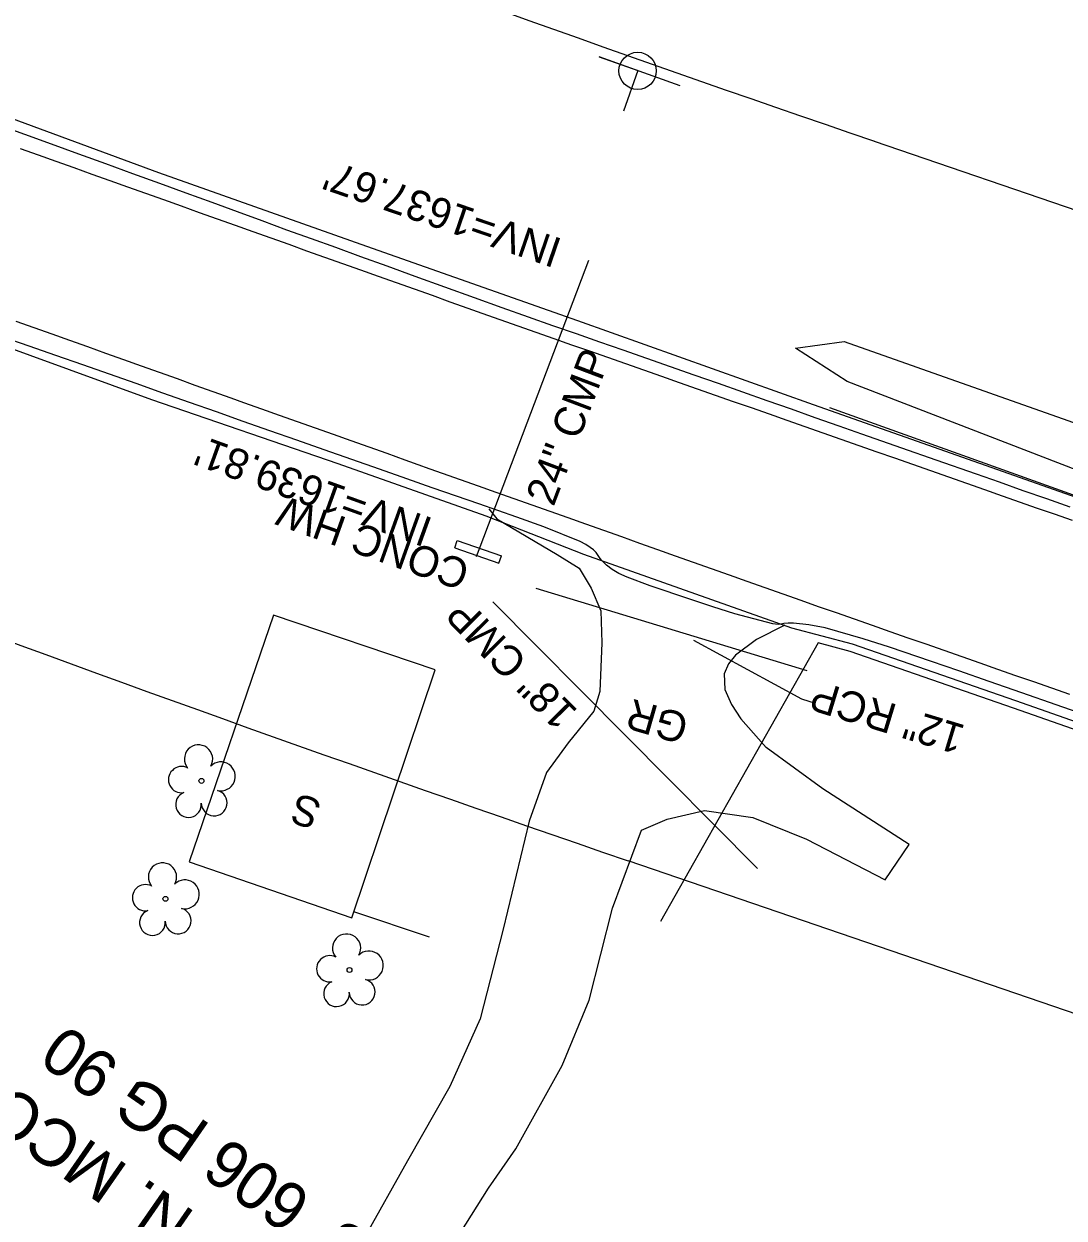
# Model space of a CAD drawing. Extents: x 472260 to 482161, y 489063 to 507124.
# Drawn here: x 479790.2 to 479926.9, y 493403.8 to 493560.8 of the extents above; entities that cross this region are included whole.
import ezdxf

# ---------------------------------------------------------------- set-up
doc = ezdxf.new("R2010")
doc.units = 0
for name, color, linetype in [('Exist Structure Minor Drop Inlet Cogo Elevation', 7, 'Continuous'), ('Exist Structure Minor Pipes CMP 30 Inch', 7, 'Continuous'), ('Exist Structure Minor Pipes HDPE 18 Inch', 7, 'Continuous'), ('Prop Drainage Structure Catch Basin Convert From Junction Box Label', 7, 'Continuous'), ('Prop Drainage Structure Drop Inlet Grate 2 Narrow Slots and Sag Grates 840 24 CELL', 7, 'Continuous'), ('Prop Drainage Structure Drop Inlet Grate 2 Wide Slots and Flat Grates 840 20 Label', 7, 'Continuous'), ('Prop Drainage Structure Headwall CELL', 7, 'Continuous'), ('Prop Drainage Structure Outlet Berm Ditch 850 10 CELL', 7, 'Continuous'), ('Prop Drainage Structure Pipe RCP 15in Class IV Label', 7, 'Continuous'), ('Prop Drainage Structure Pipe RCP 18in Class III', 7, 'Continuous'), ('Prop Drainage Structure Pipe RCP 48in Class III', 7, 'Continuous'), ('Prop Drainage Structure Pipe RCP 66in Class IV', 7, 'Continuous'), ('Prop Drainage Structure Pipe RCP 66in Class IV Label', 7, 'Continuous'), ('Prop Drainage Structure Pipe RCP 72in Class III', 7, 'Continuous'), ('Prop Drainage Structure Pipe Stub Out CELL', 7, 'Continuous'), ('Prop Drainage Structure Pipe Welded Steel 66in Label', 7, 'Continuous'), ('Prop Drainage Structure Plot Symbol 50 Scale', 7, 'Continuous'), ('Prop Drainage Structure Plot Symbol 50 Scale CELL', 7, 'Continuous'), ('Prop Drainage Structure Tops and Inverts LABEL', 7, 'Continuous'), ('Prop Earthen Structure Base Ditch Lateral Detail Label', 7, 'Continuous'), ('Prop Earthen Structure False Sump Label', 7, 'Continuous'), ('Prop Earthen Structure Head Ditch', 7, 'Continuous'), ('Prop Plan Preparation Grade to Drain Arrows CELL', 7, 'Continuous'), ('Prop SS Fill Line', 7, 'Continuous'), ('Scratch_Level_7', 7, 'Continuous')]:
    doc.layers.add(name, color=color, linetype=linetype)

msp = doc.modelspace()

# ---------------------------------------------------------------- linework, layer by layer
at = {"layer": 'Exist Structure Minor Drop Inlet Cogo Elevation'}
for p, q in [((480529.09, 493330.54), (479902.03, 493545.37)), ((480496.68, 493235.93), (479869.62, 493450.76))]:
    msp.add_line(p, q, dxfattribs=at)
for radius in [3837.55, 3937.55]:
    msp.add_arc((481145.82, 497175.77), radius, 247.8014, 251.08844, dxfattribs=at)
at = {"layer": 'Prop Drainage Structure Catch Basin Convert From Junction Box Label'}
msp.add_line((479894.6, 493479.41), (479873.91, 493442.76), dxfattribs=at)
for points in [[(479968.66, 493454.91), (479945.51, 493463.03), (479920.61, 493471.79), (479899.13, 493479.24), (479891.14, 493481.37), (479863.82, 493491.03), (479850.97, 493496.1), (479831.51, 493502.97), (479807.04, 493511.36), (479769.36, 493525.1), (479748.05, 493532.8), (479724.02, 493541.95), (479700.61, 493550.73), (479674.52, 493561.13), (479648.22, 493572.01), (479622.91, 493582.99), (479594.16, 493595.92), (479569.22, 493607.76), (479550.92, 493616.54), (479528.77, 493627.58), (479510.27, 493636.62), (479492.81, 493645.47), (479479.9, 493652.12)], [(479980.79, 493480.29), (479962.63, 493486.48), (479927.18, 493499), (479894, 493510.74), (479863.01, 493521.78), (479835.28, 493531.56), (479807.93, 493541.22), (479771.93, 493554.52), (479735.58, 493568.03), (479709.25, 493578.32), (479676.31, 493591.66), (479642.78, 493605.83), (479611.48, 493620.27), (479608.91, 493622.25)], [(479968.33, 493453.96), (479945.18, 493462.09), (479920.28, 493470.85), (479898.84, 493478.28), (479894.6, 493479.41)]]:
    msp.add_lwpolyline(points, dxfattribs=at)
at = {"layer": 'Prop Drainage Structure Drop Inlet Grate 2 Narrow Slots and Sag Grates 840 24 CELL'}
for points in [[(479789.72, 493544.43), (479792.07, 493543.59), (479794.43, 493542.75), (479796.78, 493541.91), (479799.13, 493541.07), (479801.49, 493540.23), (479803.84, 493539.39), (479806.2, 493538.55), (479808.55, 493537.71), (479810.9, 493536.87), (479813.26, 493536.03), (479815.61, 493535.19), (479817.97, 493534.35), (479820.32, 493533.51), (479822.68, 493532.67), (479825.03, 493531.83), (479827.38, 493530.99), (479829.74, 493530.15), (479832.09, 493529.31), (479834.45, 493528.47), (479836.8, 493527.63), (479839.16, 493526.79), (479841.51, 493525.96), (479843.86, 493525.12), (479846.22, 493524.28), (479848.57, 493523.44), (479850.42, 493522.78), (479852.78, 493521.95), (479855.14, 493521.12), (479857.5, 493520.29), (479859.86, 493519.46), (479862.21, 493518.63), (479864.57, 493517.81), (479866.93, 493516.98), (479869.29, 493516.15), (479871.65, 493515.32), (479874.01, 493514.49), (479876.36, 493513.67), (479878.72, 493512.84), (479881.08, 493512.01), (479883.44, 493511.18), (479885.8, 493510.35), (479888.16, 493509.53), (479890.51, 493508.7), (479892.87, 493507.87), (479895.23, 493507.04), (479897.59, 493506.21), (479899.95, 493505.39), (479902.31, 493504.56), (479904.66, 493503.73), (479907.02, 493502.9), (479909.38, 493502.07), (479911.74, 493501.25), (479914.1, 493500.42), (479916.46, 493499.59), (479918.82, 493498.76), (479921.17, 493497.93), (479923.29, 493497.19), (479925.65, 493496.37), (479928.01, 493495.54)], [(479927.69, 493472.63), (479925.33, 493473.45), (479922.97, 493474.28), (479920.61, 493475.1), (479918.25, 493475.93), (479915.9, 493476.75), (479913.54, 493477.58), (479911.18, 493478.4), (479908.82, 493479.23), (479906.46, 493480.05), (479904.1, 493480.87), (479901.74, 493481.7), (479899.38, 493482.52), (479897.02, 493483.35), (479894.66, 493484.17), (479892.36, 493484.98), (479890, 493485.81), (479887.65, 493486.65), (479885.29, 493487.49), (479882.94, 493488.32), (479880.58, 493489.16), (479878.23, 493489.99), (479875.87, 493490.83), (479873.52, 493491.67), (479871.16, 493492.5), (479868.8, 493493.34), (479866.45, 493494.18), (479864.09, 493495.01), (479861.74, 493495.85), (479859.38, 493496.69), (479857.03, 493497.52), (479854.67, 493498.36), (479852.31, 493499.19), (479849.96, 493500.03), (479847.6, 493500.87), (479845.25, 493501.7), (479842.89, 493502.54), (479842.66, 493502.62), (479840.31, 493503.46), (479837.95, 493504.3), (479835.6, 493505.14), (479833.24, 493505.97), (479830.89, 493506.81), (479828.53, 493507.65), (479826.18, 493508.49), (479823.82, 493509.33), (479821.47, 493510.16), (479819.11, 493511), (479817.45, 493511.59), (479815.1, 493512.44), (479812.74, 493513.28), (479810.39, 493514.12), (479808.04, 493514.96), (479805.68, 493515.8), (479803.33, 493516.64), (479800.98, 493517.49), (479798.62, 493518.33), (479796.27, 493519.17), (479793.91, 493520.01), (479791.56, 493520.85), (479789.21, 493521.69)]]:
    msp.add_lwpolyline(points, dxfattribs=at)
at = {"layer": 'Prop Drainage Structure Drop Inlet Grate 2 Wide Slots and Flat Grates 840 20 Label'}
for p, q in [((479813.55, 493461.27), (479813.55, 493461.27)), ((479808.82, 493445.76), (479808.82, 493445.76)), ((479833.01, 493436.4), (479833.01, 493436.4))]:
    msp.add_line(p, q, dxfattribs=at)
for centre in [(479813.55, 493461.27), (479808.82, 493445.76), (479833.01, 493436.4)]:
    msp.add_circle(centre, 0.326, dxfattribs=at)
for centre, radius, start, end in [((479813.17, 493464.15), 1.86, 330.1651, 219.7134), ((479816.1, 493461.86), 1.9, 257.1011, 134.1999), ((479810.95, 493461.43), 1.73, 62.6636, 279.3457), ((479811.85, 493458.15), 1.69, 111.5671, 6.231), ((479815.23, 493458.37), 1.7, 181.2822, 74.56), ((479808.43, 493448.63), 1.86, 330.1651, 219.7134), ((479811.37, 493446.35), 1.9, 257.1011, 134.1999), ((479806.21, 493445.91), 1.73, 62.6636, 279.3457), ((479807.11, 493442.64), 1.69, 111.5671, 6.231), ((479810.49, 493442.86), 1.7, 181.2822, 74.56), ((479832.63, 493439.28), 1.86, 330.1651, 219.7134), ((479835.56, 493436.99), 1.9, 257.1011, 134.1999), ((479830.41, 493436.56), 1.73, 62.6636, 279.3457), ((479831.31, 493433.28), 1.69, 111.5671, 6.231), ((479834.68, 493433.5), 1.7, 181.2822, 74.56)]:
    msp.add_arc(centre, radius, start, end, dxfattribs=at)
at = {"layer": 'Prop Drainage Structure Headwall CELL'}
msp.add_line((479849.69, 493490.79), (479864.49, 493529.76), dxfattribs=at)
at = {"layer": 'Prop Drainage Structure Pipe RCP 15in Class IV Label'}
msp.add_line((479893.16, 493475.74), (479857.54, 493486.58), dxfattribs=at)
at = {"layer": 'Prop Drainage Structure Pipe RCP 18in Class III'}
for points in [[(479851.32, 493497.04), (479852.36, 493495.74), (479860.32, 493491.06), (479863.2, 493489.26), (479864.77, 493486.6), (479866.05, 493483.62), (479866.18, 493479.43), (479865.93, 493473.04), (479865.12, 493470.45), (479861.76, 493466.26), (479858.89, 493462.36), (479856.61, 493455.97), (479853.19, 493441.75), (479850.18, 493430), (479846.2, 493421.08), (479840.64, 493411.32), (479834.97, 493401.24)], [(479890.25, 493481.73), (479886.49, 493479.86), (479883.73, 493477.8), (479882.82, 493476.68), (479882.28, 493475.33), (479882.36, 493473.27), (479883.21, 493471.33), (479884.47, 493469.43), (479887.77, 493465.65)], [(479844.81, 493397.43), (479851.3, 493407.73), (479854.87, 493412.88), (479860.95, 493423.84), (479864.52, 493432.42), (479867.57, 493444.55), (479871.39, 493454.79), (479874.77, 493456.23), (479879.69, 493457.38), (479886.04, 493456.46), (479893.1, 493453.61), (479903.4, 493448.24), (479906.57, 493452.9), (479895.25, 493460.21), (479887.77, 493465.65)]]:
    msp.add_lwpolyline(points, dxfattribs=at)
at = {"layer": 'Prop Drainage Structure Pipe RCP 66in Class IV'}
msp.add_line((479851.87, 493484.83), (479886.62, 493449.73), dxfattribs=at)
at = {"layer": 'Prop Drainage Structure Pipe RCP 72in Class III'}
msp.add_line((479843.54, 493440.71), (479833.58, 493444.03), dxfattribs=at)
at = {"layer": 'Prop Drainage Structure Pipe Stub Out CELL'}
for points in [[(479927.73, 493497.28), (479924.66, 493498.35), (479921.57, 493499.43), (479918.43, 493500.53), (479915.41, 493501.59), (479910.12, 493503.44), (479905.6, 493505.03), (479900.35, 493506.87), (479897.36, 493507.92), (479894.24, 493509.02), (479891.09, 493510.13), (479887.91, 493511.25), (479884.71, 493512.38), (479881.5, 493513.51), (479878.33, 493514.63), (479875.19, 493515.73), (479872.09, 493516.81), (479869, 493517.89), (479865.91, 493518.97), (479862.83, 493520.05), (479859.74, 493521.13), (479856.53, 493522.26), (479853.1, 493523.48), (479849.45, 493524.79), (479845.56, 493526.2), (479841.66, 493527.61), (479837.97, 493528.94), (479834.49, 493530.2), (479831.2, 493531.39), (479828.01, 493532.54), (479824.79, 493533.71), (479821.55, 493534.9), (479818.27, 493536.1), (479814.95, 493537.32), (479811.56, 493538.56), (479808.09, 493539.82), (479804.55, 493541.1), (479800.98, 493542.39), (479797.42, 493543.68), (479793.86, 493544.98), (479790.32, 493546.27), (479786.79, 493547.56)], [(479930.68, 493469.59), (479925.9, 493471.25), (479921.38, 493472.83), (479917.11, 493474.32), (479913.09, 493475.72), (479909.49, 493476.97), (479903.98, 493478.85), (479900.52, 493479.97), (479895.53, 493481.4), (479893.39, 493481.8), (479891.39, 493482), (479890.65, 493482.02), (479890.1, 493481.98), (479889.74, 493481.88), (479889.34, 493481.83), (479888.66, 493481.9), (479883.68, 493483.25), (479880.79, 493484.16), (479877.88, 493485.12), (479872.52, 493486.93), (479869.49, 493488.05), (479868.43, 493488.54), (479867.55, 493489.06), (479866.79, 493489.64), (479866.18, 493490.23), (479865.95, 493490.52), (479865.43, 493491.28), (479865.25, 493491.48), (479865.08, 493491.65), (479864.66, 493491.98), (479864.08, 493492.36), (479863.33, 493492.77), (479858.54, 493494.68), (479855.01, 493495.94), (479850.02, 493497.69), (479847.06, 493498.72), (479843.89, 493499.82), (479840.53, 493501.01), (479836.96, 493502.26), (479833.31, 493503.55), (479829.69, 493504.82), (479826.1, 493506.08), (479822.56, 493507.32), (479819.03, 493508.55), (479815.51, 493509.79), (479811.99, 493511.03), (479808.49, 493512.27), (479804.98, 493513.51), (479801.47, 493514.75), (479797.95, 493515.98), (479794.42, 493517.21), (479790.89, 493518.44), (479787.37, 493519.67)]]:
    msp.add_lwpolyline(points, dxfattribs=at)
at = {"layer": 'Prop Drainage Structure Plot Symbol 50 Scale'}
for p, q in [((479846.84, 493491.93), (479847.17, 493492.88)), ((479847.17, 493492.88), (479852.97, 493490.86)), ((479846.84, 493491.93), (479852.64, 493489.92)), ((479852.64, 493489.92), (479852.97, 493490.86))]:
    msp.add_line(p, q, dxfattribs=at)
at = {"layer": 'Prop Drainage Structure Plot Symbol 50 Scale CELL'}
msp.add_line((479896.1, 493510.36), (479982.05, 493479.53), dxfattribs=at)
at = {"layer": 'Prop Drainage Structure Tops and Inverts LABEL'}
msp.add_lwpolyline([(479982.85, 493482.21), (479949.94, 493493.89), (479898.42, 493513.77), (479891.65, 493518.15), (479898.04, 493519.04), (479985.49, 493488.15)], dxfattribs=at)
at = {"layer": 'Prop Earthen Structure Base Ditch Lateral Detail Label'}
msp.add_line((479870.88, 493554.65), (479870.88, 493554.65), dxfattribs=at)
msp.add_lwpolyline([(479876.48, 493552.67), (479865.81, 493556.48), (479870.89, 493554.67), (479869.01, 493549.34)], dxfattribs=at)
msp.add_circle((479870.88, 493554.64), 2.45, dxfattribs=at)
at = {"layer": 'Prop Plan Preparation Grade to Drain Arrows CELL'}
msp.add_lwpolyline([(479878.23, 493479.76), (479892.43, 493472.06), (479894.24, 493471.47)], dxfattribs=at)
at = {"layer": 'Prop SS Fill Line'}
msp.add_lwpolyline([(479823.03, 493483.08), (479811.94, 493450.63), (479833.32, 493443.26), (479844.29, 493475.86)], close=True, dxfattribs=at)

# ---------------------------------------------------------------- texts
at = {"layer": 'Exist Structure Minor Pipes CMP 30 Inch'}
msp.add_text('CONC HW', height=4, rotation=160.336, dxfattribs=at).set_placement((479849.08, 493490.01))
at = {"layer": 'Exist Structure Minor Pipes HDPE 18 Inch'}
for s, rotation, p in [("INV=1637.67'", 161.0894, (479861.16, 493532.47)), ("INV=1639.81'", 160.1883, (479844.16, 493495.73))]:
    msp.add_text(s, height=4, rotation=rotation, dxfattribs=at).set_placement(p)
at = {"layer": 'Prop Drainage Structure Outlet Berm Ditch 850 10 CELL'}
msp.add_text('S', height=4, rotation=161.0883, dxfattribs=at).set_placement((479829.59, 493458.57))
at = {"layer": 'Prop Drainage Structure Pipe RCP 48in Class III'}
msp.add_text('12" RCP', height=4, rotation=163.0744, dxfattribs=at).set_placement((479914.13, 493468.51))
at = {"layer": 'Prop Drainage Structure Pipe RCP 66in Class IV Label'}
msp.add_text('18" CMP', height=4, rotation=134.713, dxfattribs=at).set_placement((479863.16, 493470.45))
at = {"layer": 'Prop Drainage Structure Pipe Welded Steel 66in Label'}
msp.add_text('DB  606 PG 90', height=6.25, rotation=145.2516, dxfattribs=at).set_placement((479841.69, 493397.38))
at = {"layer": 'Prop Earthen Structure False Sump Label'}
msp.add_text('GR', height=4, rotation=163.937, dxfattribs=at).set_placement((479877.84, 493469.89))
at = {"layer": 'Prop Earthen Structure Head Ditch'}
msp.add_text('24" CMP', height=4, rotation=69.2007, dxfattribs=at).set_placement((479859.83, 493497.23))
at = {"layer": 'Scratch_Level_7'}
msp.add_text('JERRY N. MCCLURE', height=6.25, rotation=145.2516, dxfattribs=at).set_placement((479837.36, 493387.48))

doc.saveas('drawing.dxf')
